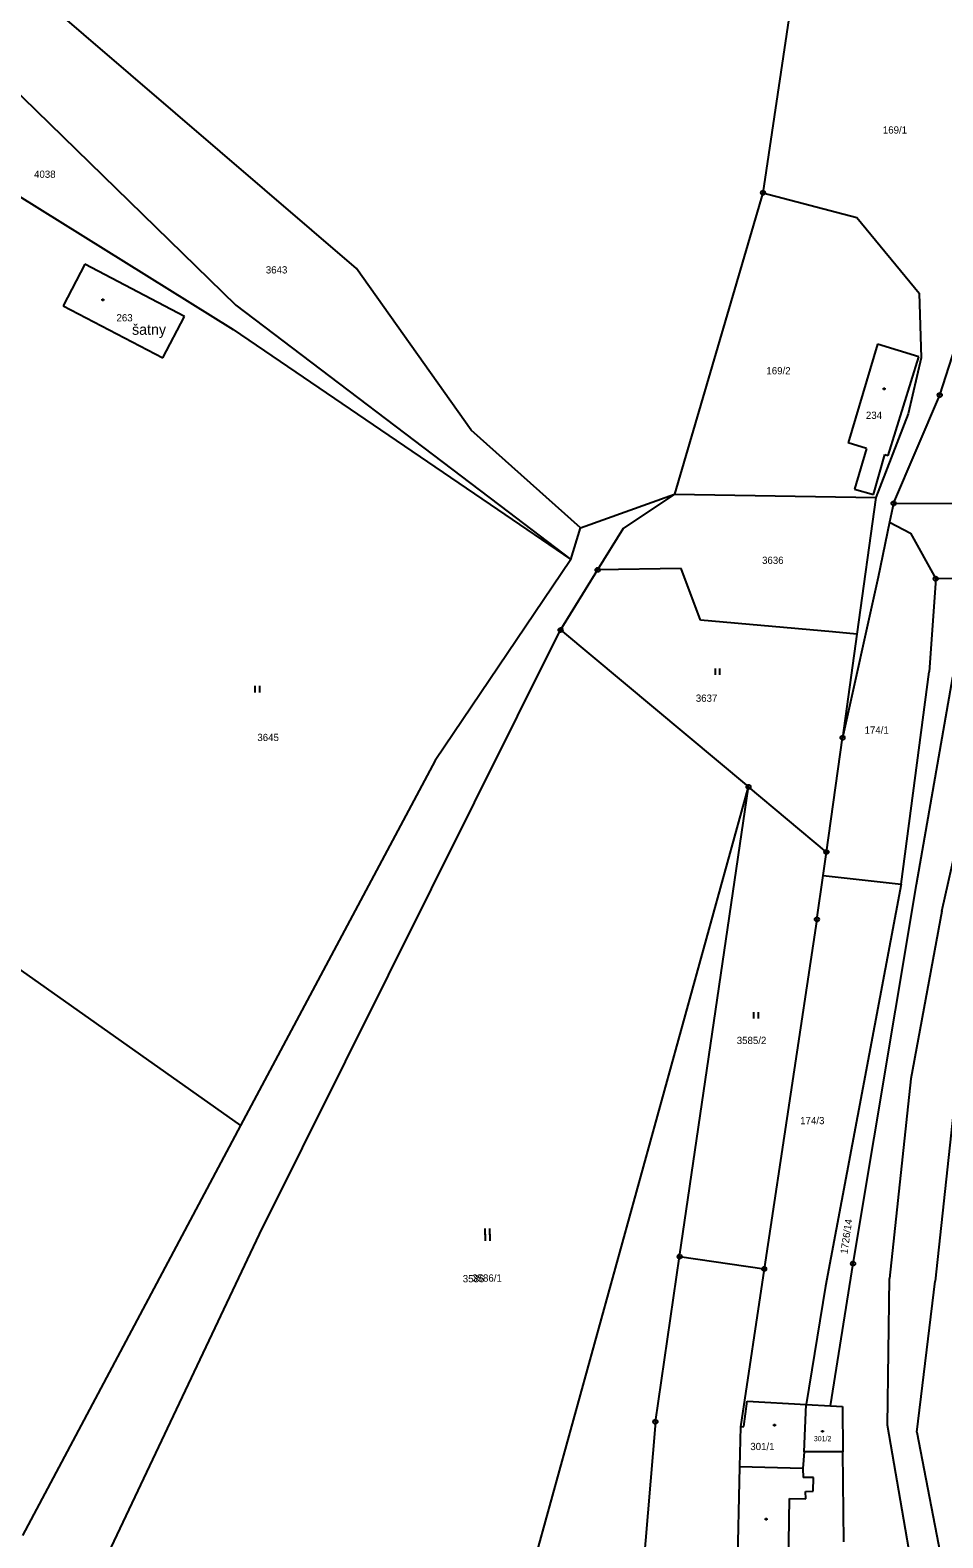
# Model space of a CAD drawing. Extents: x -717366 to -716792, y -1145485 to -1142762.
# Drawn here: x -717209.5 to -717102.3, y -1143897 to -1143720 of the extents above; entities that cross this region are included whole.
import ezdxf

# ---------------------------------------------------------------- set-up
doc = ezdxf.new("R2010")
doc.units = 0
doc.layers.add('Vrstva 1', color=7, linetype='Continuous')
doc.layers.add('Vrstva 35', color=7, linetype='Continuous')

msp = doc.modelspace()

# ---------------------------------------------------------------- linework, layer by layer
at = {"layer": 'Vrstva 1'}
for p, q in [((-717171.13, -1143747.97), (-717228.9, -1143698.35)), ((-717268.43, -1143703.62), (-717185.62, -1143755.1)), ((-717233.04, -1143705.8), (-717185.3, -1143752.24)), ((-717119.56, -1143713.26), (-717123.39, -1143739.06)), ((-717123.39, -1143739.06), (-717133.8, -1143774.44)), ((-717123.39, -1143739.06), (-717112.35, -1143741.97)), ((-717112.35, -1143741.97), (-717105.05, -1143750.85)), ((-717102.63, -1143762.82), (-717095.85, -1143741.74)), ((-717203.04, -1143747.45), (-717205.59, -1143752.32)), ((-717191.33, -1143753.58), (-717203.04, -1143747.45)), ((-717157.67, -1143766.94), (-717171.13, -1143747.97)), ((-717105.05, -1143750.85), (-717104.8, -1143758.46)), ((-717205.59, -1143752.32), (-717193.87, -1143758.46)), ((-717200.99, -1143751.55), (-717200.84, -1143751.55)), ((-717200.99, -1143751.7), (-717200.99, -1143751.55)), ((-717200.84, -1143751.7), (-717200.99, -1143751.7)), ((-717200.84, -1143751.55), (-717200.84, -1143751.7)), ((-717185.3, -1143752.24), (-717153.32, -1143776.53)), ((-717193.87, -1143758.46), (-717191.33, -1143753.58)), ((-717185.62, -1143755.1), (-717154.57, -1143776.26)), ((-717109.94, -1143756.84), (-717113.37, -1143768.44)), ((-717105.07, -1143758.34), (-717109.94, -1143756.84)), ((-717108.68, -1143769.91), (-717105.07, -1143758.34)), ((-717104.8, -1143758.46), (-717106.34, -1143765.03)), ((-717109.23, -1143762), (-717109.08, -1143762)), ((-717109.23, -1143762.15), (-717109.23, -1143762)), ((-717109.08, -1143762.15), (-717109.23, -1143762.15)), ((-717109.08, -1143762), (-717109.08, -1143762.15)), ((-717108.05, -1143775.54), (-717102.63, -1143762.82)), ((-717106.34, -1143765.03), (-717110.12, -1143774.85)), ((-717144.82, -1143778.39), (-717157.67, -1143766.94)), ((-717111.23, -1143769.07), (-717113.37, -1143768.44)), ((-717111.23, -1143769.07), (-717112.64, -1143773.85)), ((-717110.41, -1143774.48), (-717109.08, -1143769.78)), ((-717109.08, -1143769.78), (-717108.68, -1143769.91)), ((-717112.64, -1143773.85), (-717110.41, -1143774.48)), ((-717144.82, -1143778.39), (-717133.8, -1143774.44)), ((-717133.8, -1143774.44), (-717139.83, -1143778.47)), ((-717133.8, -1143774.44), (-717110.12, -1143774.85)), ((-717110.12, -1143774.85), (-717112.35, -1143790.88)), ((-717108.05, -1143775.54), (-717108.52, -1143777.75)), ((-717108.05, -1143775.54), (-717097.85, -1143775.49)), ((-717154.57, -1143776.26), (-717145.97, -1143782.12)), ((-717153.32, -1143776.53), (-717145.97, -1143782.12)), ((-717145.97, -1143782.12), (-717144.82, -1143778.39)), ((-717139.83, -1143778.47), (-717142.82, -1143783.34)), ((-717108.52, -1143777.75), (-717109.88, -1143784.2)), ((-717108.52, -1143777.75), (-717106.05, -1143779.05)), ((-717106.05, -1143779.05), (-717103.1, -1143784.38)), ((-717145.97, -1143782.12), (-717161.88, -1143805.72)), ((-717142.82, -1143783.34), (-717147.16, -1143790.4)), ((-717133, -1143783.17), (-717142.82, -1143783.34)), ((-717130.73, -1143789.26), (-717133, -1143783.17)), ((-717109.88, -1143784.2), (-717114.05, -1143803.06)), ((-717103.1, -1143784.38), (-717103.88, -1143795.31)), ((-717100.48, -1143784.35), (-717103.1, -1143784.38)), ((-717115.24, -1143790.63), (-717130.73, -1143789.26)), ((-717265.87, -1143791.34), (-717184.74, -1143848.6)), ((-717182.54, -1143861.36), (-717147.16, -1143790.4)), ((-717182.54, -1143861.36), (-717147.16, -1143790.4)), ((-717147.16, -1143790.4), (-717125.09, -1143808.83)), ((-717147.16, -1143790.4), (-717125.09, -1143808.83)), ((-717112.35, -1143790.88), (-717115.24, -1143790.63)), ((-717112.35, -1143790.88), (-717114.05, -1143803.06)), ((-717128.98, -1143795.66), (-717128.98, -1143794.91)), ((-717128.48, -1143794.91), (-717128.48, -1143795.66)), ((-717183.026, -1143797.723), (-717183.026, -1143796.973)), ((-717182.526, -1143796.973), (-717182.526, -1143797.723)), ((-717107.16, -1143820.23), (-717103.88, -1143795.31)), ((-717105.35, -1143820.28), (-717101.1, -1143795.89)), ((-717115.94, -1143816.47), (-717114.05, -1143803.06)), ((-717161.88, -1143805.72), (-717184.74, -1143848.6)), ((-717102.4, -1143823.4), (-717098.54, -1143806.36)), ((-717158.87, -1143931.09), (-717125.09, -1143808.83)), ((-717133.18, -1143863.97), (-717125.09, -1143808.83)), ((-717133.18, -1143863.97), (-717125.09, -1143808.83)), ((-717133.18, -1143863.97), (-717125.09, -1143808.83)), ((-717115.94, -1143816.47), (-717125.09, -1143808.83)), ((-717116.33, -1143819.21), (-717115.94, -1143816.47)), ((-717117.06, -1143824.39), (-717116.33, -1143819.21)), ((-717116.33, -1143819.21), (-717107.16, -1143820.23)), ((-717107.16, -1143820.23), (-717116.06, -1143867.47)), ((-717112.81, -1143864.8), (-717105.35, -1143820.28)), ((-717102.4, -1143823.4), (-717106.04, -1143843.11)), ((-717117.06, -1143824.39), (-717123.25, -1143865.43)), ((-717124.45, -1143836.02), (-717124.45, -1143835.27)), ((-717123.95, -1143835.27), (-717123.95, -1143836.02)), ((-717106.04, -1143843.11), (-717108.53, -1143866.55)), ((-717100.75, -1143844.35), (-717103.18, -1143866.86)), ((-717184.74, -1143848.6), (-717210.38, -1143896.71)), ((-717156.03, -1143861.42), (-717156.03, -1143860.67)), ((-717155.53, -1143860.67), (-717155.53, -1143861.42)), ((-717207.5, -1143914.1), (-717182.54, -1143861.36)), ((-717207.5, -1143914.1), (-717182.54, -1143861.36)), ((-717155.97, -1143862.11), (-717155.97, -1143861.36)), ((-717155.47, -1143861.36), (-717155.47, -1143862.11)), ((-717136.03, -1143883.37), (-717133.18, -1143863.97)), ((-717136.03, -1143883.37), (-717133.18, -1143863.97)), ((-717136.03, -1143883.37), (-717133.18, -1143863.97)), ((-717133.18, -1143863.97), (-717123.25, -1143865.43)), ((-717123.25, -1143865.43), (-717126.04, -1143883.96)), ((-717115.47, -1143881.5), (-717112.81, -1143864.8)), ((-717116.06, -1143867.47), (-717118.3, -1143881.34)), ((-717108.75, -1143883.79), (-717108.53, -1143866.55)), ((-717105.34, -1143884.59), (-717103.18, -1143866.86)), ((-717125.63, -1143883.92), (-717125.24, -1143880.94)), ((-717125.24, -1143880.94), (-717118.3, -1143881.34)), ((-717118.56, -1143886.91), (-717118.3, -1143881.34)), ((-717118.3, -1143881.34), (-717115.47, -1143881.5)), ((-717115.47, -1143881.5), (-717114.06, -1143881.58)), ((-717114.06, -1143881.58), (-717114.03, -1143886.91)), ((-717136.03, -1143883.37), (-717140.56, -1143937.48)), ((-717136.03, -1143883.37), (-717140.56, -1143937.48)), ((-717136.03, -1143883.37), (-717140.56, -1143937.48)), ((-717122.11, -1143883.71), (-717121.96, -1143883.71)), ((-717122.11, -1143883.86), (-717122.11, -1143883.71)), ((-717121.96, -1143883.71), (-717121.96, -1143883.86)), ((-717126.04, -1143883.96), (-717126.14, -1143888.66)), ((-717126.04, -1143883.96), (-717125.63, -1143883.92)), ((-717121.96, -1143883.86), (-717122.11, -1143883.86)), ((-717116.48, -1143884.42), (-717116.33, -1143884.42)), ((-717116.48, -1143884.57), (-717116.48, -1143884.42)), ((-717116.33, -1143884.57), (-717116.48, -1143884.57)), ((-717116.33, -1143884.42), (-717116.33, -1143884.57)), ((-717106.64, -1143896.01), (-717108.75, -1143883.79)), ((-717105.34, -1143884.59), (-717100.95, -1143907.17)), ((-717118.56, -1143886.91), (-717118.72, -1143888.88)), ((-717114.03, -1143886.91), (-717118.56, -1143886.91)), ((-717113.9, -1143897.48), (-717114.03, -1143886.91)), ((-717126.14, -1143888.66), (-717126.6, -1143909.86)), ((-717118.72, -1143888.88), (-717126.14, -1143888.66)), ((-717118.72, -1143888.88), (-717118.66, -1143889.9)), ((-717117.44, -1143889.91), (-717118.66, -1143889.9)), ((-717117.49, -1143891.51), (-717117.44, -1143889.91)), ((-717120.41, -1143900.08), (-717120.29, -1143892.4)), ((-717120.29, -1143892.4), (-717118.35, -1143892.43)), ((-717118.41, -1143891.58), (-717117.49, -1143891.51)), ((-717118.35, -1143892.43), (-717118.41, -1143891.58)), ((-717123.1, -1143894.75), (-717122.95, -1143894.75)), ((-717123.1, -1143894.9), (-717123.1, -1143894.75)), ((-717122.95, -1143894.9), (-717123.1, -1143894.9)), ((-717122.95, -1143894.75), (-717122.95, -1143894.9)), ((-717104.58, -1143907.93), (-717106.64, -1143896.01))]:
    msp.add_line(p, q, dxfattribs=at)
for centre, radius in [((-717123.39, -1143739.06), 0.25), ((-717123.39, -1143739.06), 0.25), ((-717123.39, -1143739.06), 0.005), ((-717123.39, -1143739.06), 0.005), ((-717102.63, -1143762.82), 0.25), ((-717102.63, -1143762.82), 0.005), ((-717108.05, -1143775.54), 0.25), ((-717108.05, -1143775.54), 0.005), ((-717142.82, -1143783.34), 0.25), ((-717142.82, -1143783.34), 0.005), ((-717103.1, -1143784.38), 0.25), ((-717103.1, -1143784.38), 0.005), ((-717147.16, -1143790.4), 0.25), ((-717147.16, -1143790.4), 0.005), ((-717114.05, -1143803.06), 0.25), ((-717114.05, -1143803.06), 0.25), ((-717114.05, -1143803.06), 0.005), ((-717114.05, -1143803.06), 0.005), ((-717125.09, -1143808.83), 0.25), ((-717125.09, -1143808.83), 0.005), ((-717115.94, -1143816.47), 0.25), ((-717115.94, -1143816.47), 0.005), ((-717117.06, -1143824.39), 0.25), ((-717117.06, -1143824.39), 0.25), ((-717117.06, -1143824.39), 0.005), ((-717117.06, -1143824.39), 0.005), ((-717133.18, -1143863.97), 0.25), ((-717133.18, -1143863.97), 0.005), ((-717123.25, -1143865.43), 0.25), ((-717123.25, -1143865.43), 0.005), ((-717112.81, -1143864.8), 0.25), ((-717112.81, -1143864.8), 0.005), ((-717136.03, -1143883.37), 0.25), ((-717136.03, -1143883.37), 0.005)]:
    msp.add_circle(centre, radius, dxfattribs=at)

# ---------------------------------------------------------------- texts
for s, height, p in [('169/1', 0.85, (-717109.31, -1143732.11)), ('4038', 0.85, (-717209.004, -1143737.303)), ('3643', 0.85, (-717181.784, -1143748.536)), ('263', 0.85, (-717199.32, -1143754.16)), ('169/2', 0.85, (-717122.99, -1143760.38)), ('234', 0.85, (-717111.3, -1143765.61)), ('3636', 0.85, (-717123.5, -1143782.64)), ('3637', 0.85, (-717131.28, -1143798.83)), ('174/1', 0.85, (-717111.46, -1143802.58)), ('3645', 0.85, (-717182.776, -1143803.44)), ('3585/2', 0.85, (-717126.471, -1143839.02)), ('174/3', 0.85, (-717119.02, -1143848.43)), ('3586/1', 0.85, (-717157.539, -1143866.92)), ('3586', 0.85, (-717158.65, -1143867)), ('301/2', 0.6, (-717117.424, -1143885.654)), ('301/1', 0.85, (-717124.88, -1143886.7))]:
    msp.add_text(s, height=height, dxfattribs=at).set_placement(p)
msp.add_text('1726/14', height=0.85, rotation=82.10421, dxfattribs=at).set_placement((-717113.469, -1143863.712))
at = {"layer": 'Vrstva 35'}
msp.add_text('šatny', height=1.25, dxfattribs=at).set_placement((-717197.497, -1143755.737))

doc.saveas('drawing.dxf')
